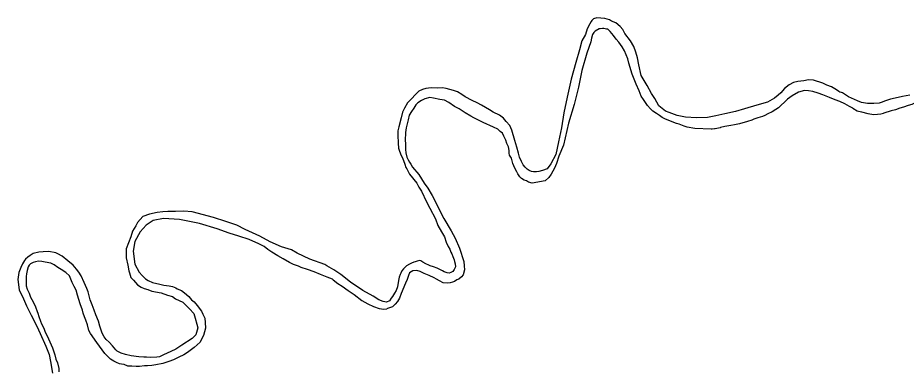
# Model space of a CAD drawing. Extents: x -83719 to 153526, y -11835 to 11446.
# Drawn here: x -2758.7 to -2626.7, y -75.2 to -22.6 of the extents above; entities that cross this region are included whole.
import ezdxf

# ---------------------------------------------------------------- set-up
doc = ezdxf.new("R2010")
doc.units = 0
doc.layers.add('Level 9', color=7, linetype='Continuous')

msp = doc.modelspace()

# ---------------------------------------------------------------- linework, layer by layer
at = {"layer": 'Level 9'}
for points in [[(-2636.75, -33.53), (-2637.1, -33.29), (-2637.84, -32.87), (-2638.51, -32.62), (-2639.12, -32.33), (-2640.49, -31.86), (-2641.26, -31.8), (-2641.96, -31.95), (-2642.83, -32.04), (-2643.49, -32.22), (-2644.12, -32.53), (-2644.81, -33.11), (-2645.36, -33.76), (-2645.75, -34.1), (-2646.31, -34.54), (-2647.34, -35.13), (-2648.93, -35.56), (-2650.75, -36.13), (-2652.08, -36.53), (-2653.67, -36.89), (-2655.03, -37.19), (-2656.23, -37.41), (-2657.9, -37.44), (-2659.5, -37.37), (-2660.74, -37.13), (-2661.95, -36.69), (-2662.49, -36.46), (-2663.47, -35.68), (-2664.09, -34.59), (-2664.58, -33.83), (-2665.23, -32.64), (-2666.1, -31.16), (-2666.46, -29.6), (-2666.65, -28.53), (-2666.9, -27.67), (-2667.22, -26.87), (-2667.7, -26.01), (-2668.52, -24.93), (-2668.84, -24.3), (-2669.21, -23.87), (-2669.89, -23.35), (-2670.53, -23.06), (-2670.8, -22.87), (-2671.5, -22.68), (-2672.71, -22.57), (-2673.17, -22.71), (-2673.43, -22.99), (-2673.56, -23.12), (-2673.76, -23.46), (-2674.14, -24.24), (-2674.39, -25.08), (-2674.91, -25.99), (-2675.25, -27.33), (-2675.84, -29.21), (-2676.49, -31.73), (-2677.11, -34.38), (-2677.6, -36.73), (-2677.95, -38.94), (-2678.38, -41.05), (-2678.81, -42.9), (-2679.51, -44.31), (-2680.1, -45.03), (-2680.76, -45.31), (-2681.33, -45.45), (-2681.66, -45.49), (-2682.09, -45.5), (-2682.43, -45.44), (-2682.73, -45.28), (-2683.04, -45.08), (-2683.34, -44.82), (-2683.65, -44.46), (-2683.89, -43.97), (-2684.2, -43.34), (-2684.35, -42.71), (-2684.57, -41.84), (-2684.89, -40.85), (-2685.35, -39.32), (-2685.63, -38.59), (-2686.15, -38), (-2686.56, -37.51), (-2687.16, -37.08), (-2688.11, -36.63), (-2688.65, -36.28), (-2689.22, -35.92), (-2689.83, -35.57), (-2690.5, -35.25), (-2691.24, -34.89), (-2692.26, -34.34), (-2692.76, -33.99), (-2693.41, -33.6), (-2693.98, -33.38)], [(-2655.73, -39.17), (-2658.13, -39.05), (-2659.27, -38.87), (-2659.71, -38.71), (-2660.48, -38.43), (-2660.88, -38.3), (-2661.52, -38.05), (-2662.57, -37.6), (-2662.97, -37.41), (-2663.41, -37.12), (-2663.85, -36.82), (-2664.39, -36.47), (-2664.7, -36.14), (-2665.17, -35.62), (-2665.76, -34.76), (-2666.1, -34.23), (-2666.42, -33.47), (-2666.87, -32.44), (-2667.43, -30.98), (-2667.93, -29.32), (-2668.11, -28.69), (-2668.6, -27.5), (-2668.95, -26.91), (-2669.43, -26.21), (-2669.81, -25.75), (-2670.22, -25.19), (-2670.73, -24.64), (-2671.04, -24.28), (-2671.24, -24.25), (-2671.67, -24.15), (-2671.87, -24.16), (-2672.21, -24.2), (-2672.37, -24.23), (-2672.93, -24.58), (-2673.13, -24.78), (-2673.36, -25.06), (-2673.51, -25.59), (-2673.57, -26.16), (-2674.17, -27.84), (-2674.95, -30.43), (-2675.44, -32.88), (-2676.05, -35.46), (-2676.9, -38.25), (-2677.63, -41.54), (-2678.34, -43.19), (-2678.71, -44.26), (-2678.97, -44.97), (-2679.48, -45.85), (-2679.84, -46.36), (-2680.4, -46.84), (-2682.33, -47.17), (-2682.83, -47.02), (-2683.13, -46.86), (-2683.5, -46.73), (-2683.88, -46.47), (-2684.15, -46.24), (-2684.22, -46.08), (-2684.42, -45.78), (-2684.59, -45.52), (-2684.87, -44.95), (-2685.19, -44.26), (-2685.4, -43.46), (-2685.68, -43), (-2685.72, -42.7), (-2685.73, -42.3), (-2685.8, -41.8), (-2686.05, -41.27), (-2686.22, -40.77), (-2686.5, -40.21), (-2686.74, -39.75), (-2687.05, -39.49), (-2687.42, -39.13), (-2688.03, -38.84), (-2688.6, -38.58), (-2689.04, -38.39), (-2689.61, -38.17), (-2690.39, -37.75), (-2690.99, -37.46), (-2691.43, -37.2), (-2692.24, -36.72), (-2693.15, -36.13), (-2693.86, -35.78), (-2694.71, -35.19), (-2695.35, -34.84), (-2696.05, -34.75), (-2696.96, -34.54), (-2697.53, -34.42), (-2698.26, -34.66), (-2698.75, -34.87), (-2699.28, -35.22), (-2699.61, -35.52), (-2699.9, -36.03), (-2700.25, -36.54), (-2700.58, -37.08), (-2700.73, -37.78), (-2701.01, -38.96), (-2701.13, -39.66), (-2701.15, -40.06), (-2701.18, -40.43), (-2701.15, -41.67), (-2701.11, -42.17)], [(-2693.98, -33.38), (-2695.08, -33.1), (-2695.62, -33.01), (-2696.35, -33.06), (-2697.29, -33.01), (-2698.09, -33.12), (-2698.58, -33.27), (-2699.15, -33.51), (-2700.71, -35.11), (-2700.85, -35.25), (-2701.26, -36.02), (-2701.55, -36.63), (-2701.77, -37.47), (-2702.14, -38.81), (-2702.26, -39.42), (-2702.25, -40.02), (-2702.23, -41.22), (-2702.15, -41.99), (-2702.04, -42.42), (-2701.76, -43.05), (-2701.55, -43.41), (-2701.23, -44.34), (-2701.06, -44.87), (-2700.95, -45.07), (-2700.78, -45.37), (-2700.54, -45.83), (-2699.44, -47.18), (-2699.13, -47.77), (-2698.75, -48.37), (-2698.02, -49.95), (-2697.53, -50.88), (-2696.67, -52.5), (-2696.31, -53.49), (-2695.79, -54.42), (-2695.35, -55.18), (-2695.1, -55.94), (-2694.78, -56.6), (-2694.54, -57), (-2694.37, -57.43), (-2694.26, -57.7), (-2694.12, -58.09), (-2693.91, -58.59), (-2693.84, -58.82), (-2693.73, -59.19), (-2693.72, -59.62), (-2693.88, -60.03), (-2694.01, -60.2), (-2694.11, -60.33), (-2694.37, -60.47), (-2694.64, -60.58), (-2694.94, -60.55), (-2695.38, -60.36), (-2695.65, -60.23), (-2696.05, -60.04), (-2696.42, -59.81), (-2696.96, -59.62), (-2697.46, -59.46), (-2697.66, -59.4), (-2698.1, -59.21), (-2698.54, -58.92), (-2698.84, -58.75), (-2699.05, -58.69), (-2699.41, -58.8), (-2699.71, -58.87), (-2699.91, -58.94), (-2700.24, -59.08), (-2700.54, -59.22), (-2700.97, -59.5), (-2701.42, -59.94), (-2701.68, -60.25), (-2701.84, -60.58), (-2701.91, -60.75), (-2702.07, -61.19), (-2702.16, -61.69), (-2702.3, -62.6), (-2702.53, -63.14), (-2702.75, -63.57), (-2703.08, -64.05), (-2703.27, -64.29), (-2703.53, -64.69), (-2703.96, -64.9), (-2704.43, -64.81), (-2705.07, -64.55), (-2705.95, -64), (-2707.46, -63.17), (-2709.29, -61.93), (-2710.75, -60.79), (-2711.76, -60.08), (-2712.84, -59.46), (-2713.11, -59.3), (-2715.33, -58.48), (-2717.25, -57.58), (-2718.06, -57.1), (-2719.57, -56.66), (-2721.22, -55.89), (-2722.77, -55.08), (-2724.93, -54.09), (-2726.17, -53.45), (-2727.85, -52.91), (-2729.67, -52.31), (-2732.82, -51.47)], [(-2634.68, -36.03), (-2635.15, -35.79), (-2635.85, -35.37), (-2636.59, -35.02), (-2637.3, -34.77), (-2638.14, -34.42), (-2639.12, -34.03), (-2639.82, -33.78), (-2640.59, -33.53), (-2641.23, -33.47), (-2641.83, -33.42), (-2642.73, -33.64), (-2643.68, -34.19), (-2644.37, -34.71), (-2644.8, -35.11), (-2645.32, -35.59), (-2645.72, -35.97), (-2646.08, -36.24), (-2646.64, -36.59), (-2647.27, -36.87), (-2647.73, -37.11), (-2648.09, -37.28), (-2648.79, -37.46), (-2649.39, -37.68), (-2649.65, -37.81), (-2650.31, -38.03), (-2651.48, -38.35), (-2652.24, -38.53), (-2652.77, -38.58), (-2653.67, -38.76), (-2654.33, -38.91), (-2654.37, -38.94), (-2655.13, -39.12), (-2655.2, -39.09), (-2655.56, -39.13), (-2655.73, -39.17)], [(-2630.46, -35.19), (-2630.76, -35.28), (-2631.55, -35.31), (-2632.46, -35.31), (-2633.35, -35.18), (-2633.99, -34.93), (-2635.28, -34.33), (-2636.04, -33.85), (-2636.19, -33.76), (-2636.34, -33.68), (-2636.58, -33.64), (-2636.75, -33.53)], [(-2626.2, -34.11), (-2627.3, -34.27), (-2628.36, -34.56), (-2629.06, -34.7)], [(-2629.06, -34.7), (-2629.82, -34.95), (-2630.46, -35.19)], [(-2624.39, -34.91), (-2624.85, -35.02), (-2625.51, -35.3), (-2625.88, -35.48), (-2626.44, -35.65), (-2627.14, -35.87), (-2627.7, -36.01), (-2628.3, -36.26), (-2628.96, -36.44), (-2630.05, -36.76), (-2630.09, -36.77)], [(-2634.68, -36.03), (-2634.03, -36.41), (-2633.39, -36.56), (-2632.43, -36.8), (-2631.54, -36.96), (-2630.97, -36.94), (-2630.51, -36.86), (-2630.09, -36.77)], [(-2701.11, -42.17), (-2701.1, -42.67), (-2700.92, -43.3), (-2700.71, -43.7), (-2700.54, -44.06), (-2700.36, -44.36), (-2700.09, -44.79), (-2699.17, -45.9), (-2698.34, -47.19), (-2697.79, -47.95), (-2697.17, -49), (-2695.43, -52.44), (-2694.33, -54.26), (-2693.77, -55.35), (-2693.08, -56.87), (-2692.47, -58.83), (-2692.39, -59.46), (-2692.35, -60.1), (-2692.57, -60.8), (-2692.83, -61.14), (-2693.19, -61.45), (-2693.52, -61.59), (-2693.85, -61.8), (-2694.14, -61.9), (-2694.51, -62.01), (-2694.91, -62.08), (-2695.51, -62.03), (-2695.54, -62.03), (-2696.08, -61.71), (-2696.52, -61.48), (-2696.86, -61.29), (-2697.63, -60.93), (-2698.34, -60.61), (-2698.95, -60.33), (-2699.45, -60.2), (-2700.02, -60.21), (-2700.54, -60.52), (-2700.7, -60.9), (-2700.89, -61.5), (-2701.15, -62.07), (-2701.75, -63.62), (-2702, -64.29), (-2702.3, -64.77), (-2702.65, -65.17), (-2703.08, -65.58), (-2703.81, -65.83), (-2703.9, -65.87)], [(-2732.82, -51.47), (-2734.06, -51.33), (-2735.29, -51.42), (-2736.46, -51.41), (-2737.19, -51.43), (-2738.05, -51.54), (-2739.15, -51.8), (-2740.18, -52.15), (-2740.93, -53.04), (-2741.22, -53.54), (-2741.67, -54.32), (-2741.95, -55.19), (-2742.3, -56.04), (-2742.65, -56.94), (-2742.64, -57.58), (-2742.62, -58.31), (-2742.4, -59.38), (-2742.25, -60.24), (-2742.15, -60.54), (-2741.93, -61.21), (-2741.56, -61.63), (-2740.94, -62.32), (-2740.4, -62.68), (-2739.97, -62.84), (-2739.4, -62.99), (-2738.82, -63.25), (-2737.45, -63.52), (-2736.51, -63.84), (-2735.74, -64.06), (-2735.3, -64.38), (-2734.22, -64.89), (-2733.23, -65.88), (-2732.58, -66.6), (-2732.37, -67.26), (-2732.12, -68.16), (-2732.01, -68.72), (-2732.26, -69.73), (-2732.81, -70.31), (-2734.36, -71.28), (-2735.25, -71.86), (-2735.98, -72.21), (-2737.1, -72.73), (-2737.7, -73.01), (-2738.09, -73.09), (-2739.03, -73.1), (-2739.63, -73.05), (-2740, -73.06), (-2740.76, -73.01), (-2741.9, -72.86), (-2742.71, -72.68), (-2743.38, -72.46), (-2743.95, -72.17), (-2744.19, -72), (-2744.67, -71.41), (-2745.18, -70.85), (-2745.59, -70.43), (-2745.89, -70.07), (-2746.21, -69.51), (-2746.56, -68.44), (-2746.74, -67.71), (-2747.13, -66.78), (-2747.41, -66.06), (-2747.69, -65.29), (-2747.97, -64.56), (-2748.15, -63.93), (-2748.3, -63.37), (-2748.47, -62.87), (-2748.86, -61.98)], [(-2711.87, -61.56), (-2712, -61.45), (-2712.78, -61.17), (-2713.75, -60.75), (-2714.69, -60.4), (-2715.67, -60.05), (-2716.61, -59.74), (-2717.04, -59.55), (-2717.75, -59.29), (-2718.36, -58.97), (-2719.33, -58.46), (-2720.11, -58), (-2720.99, -57.45), (-2721.56, -57.03), (-2722.14, -56.61), (-2722.92, -56.22), (-2724.36, -55.58), (-2725.91, -55.08), (-2727.35, -54.61), (-2729.13, -53.97), (-2731.72, -53.19), (-2734.7, -52.58), (-2737.07, -52.43), (-2738.63, -52.72), (-2739.65, -53.45), (-2740.53, -54.43), (-2741.34, -55.85), (-2741.58, -57.32), (-2741.37, -59.22), (-2740.68, -60.41), (-2740.27, -60.94), (-2739.76, -61.4), (-2739.35, -61.69), (-2738.72, -61.94), (-2737.61, -62.22), (-2737.04, -62.38), (-2736.27, -62.46), (-2735.77, -62.55), (-2735.26, -62.74), (-2735.06, -62.91), (-2734.39, -63.16), (-2733.98, -63.49), (-2733.3, -64.04), (-2732.93, -64.53), (-2732.52, -64.83)], [(-2748.86, -61.98), (-2749.34, -60.98), (-2749.66, -60.42), (-2750, -59.96), (-2750.51, -59.4), (-2751.29, -58.75), (-2752.14, -58.07), (-2752.78, -57.68), (-2753.08, -57.55), (-2754.15, -57.34), (-2754.95, -57.39), (-2755.62, -57.43), (-2756.45, -57.65), (-2756.91, -57.93), (-2757.24, -58.2), (-2757.57, -58.47), (-2757.73, -58.68), (-2758.05, -59.18), (-2758.28, -59.72), (-2758.56, -60.46), (-2758.74, -61.5), (-2758.54, -63.07), (-2757.88, -64.39), (-2757.43, -65.45), (-2756.77, -66.84), (-2755.93, -68.46), (-2755.41, -69.55), (-2754.57, -71.44), (-2754.08, -72.7), (-2753.86, -73.73), (-2753.59, -75.46)], [(-2732.52, -64.83), (-2732.08, -65.39), (-2731.46, -66.21), (-2731.25, -66.67), (-2730.97, -67.27), (-2730.92, -67.94), (-2730.87, -68.77), (-2731.12, -69.84), (-2731.44, -70.42), (-2731.63, -70.82), (-2732.09, -71.23), (-2732.55, -71.64), (-2733.11, -72.09), (-2733.5, -72.39), (-2734.06, -72.74), (-2734.82, -73.09), (-2735.62, -73.47), (-2736.31, -73.72), (-2737.21, -74), (-2738.21, -74.22), (-2738.84, -74.3), (-2739.47, -74.38), (-2739.9, -74.36), (-2740.67, -74.47), (-2741.17, -74.48), (-2741.77, -74.43), (-2742.37, -74.41), (-2742.94, -74.18), (-2743.31, -74.12), (-2743.61, -74.06), (-2744.05, -73.87), (-2744.45, -73.68), (-2744.96, -73.39), (-2745.27, -73.06), (-2745.81, -72.54), (-2746.22, -71.98), (-2746.6, -71.42), (-2746.98, -70.89), (-2747.94, -69.54), (-2748.18, -69.11), (-2748.4, -68.25), (-2748.65, -67.58), (-2748.82, -67.09), (-2749, -66.52), (-2749.14, -66.06), (-2749.46, -65.13), (-2749.67, -64.5), (-2749.85, -63.87), (-2750.07, -63.1), (-2750.35, -62.57), (-2750.66, -61.94), (-2751.05, -60.95), (-2751.59, -60.46), (-2752.27, -60.04), (-2752.8, -59.75), (-2753.31, -59.36), (-2753.85, -59.1), (-2754.66, -58.92), (-2755.19, -58.83), (-2755.66, -58.8), (-2756.12, -58.91), (-2756.46, -58.99), (-2756.85, -59.19), (-2757.05, -59.4), (-2757.18, -59.64), (-2757.33, -60.17), (-2757.42, -60.68), (-2757.48, -61.08), (-2757.5, -61.85), (-2757.49, -62.48), (-2757.34, -62.98), (-2757.07, -63.54), (-2756.85, -64.14), (-2756.47, -64.86), (-2756.12, -65.59), (-2755.88, -66.29), (-2755.74, -66.55), (-2755.63, -67.02), (-2755.38, -67.72), (-2755.24, -68.11), (-2754.89, -68.77), (-2754.65, -69.37), (-2754.34, -70), (-2754.2, -70.33), (-2753.57, -71.69), (-2753.25, -72.75), (-2753.07, -73.35), (-2752.86, -73.91), (-2752.64, -74.78), (-2752.63, -75.28)], [(-2711.87, -61.56), (-2711.17, -62.12), (-2710.54, -62.53), (-2709.63, -63.16), (-2708.78, -63.77), (-2707.63, -64.62), (-2706.73, -65.14), (-2705.88, -65.53), (-2705.04, -65.83), (-2704.37, -65.94), (-2703.9, -65.87)]]:
    msp.add_lwpolyline(points, dxfattribs=at)

doc.saveas('drawing.dxf')
